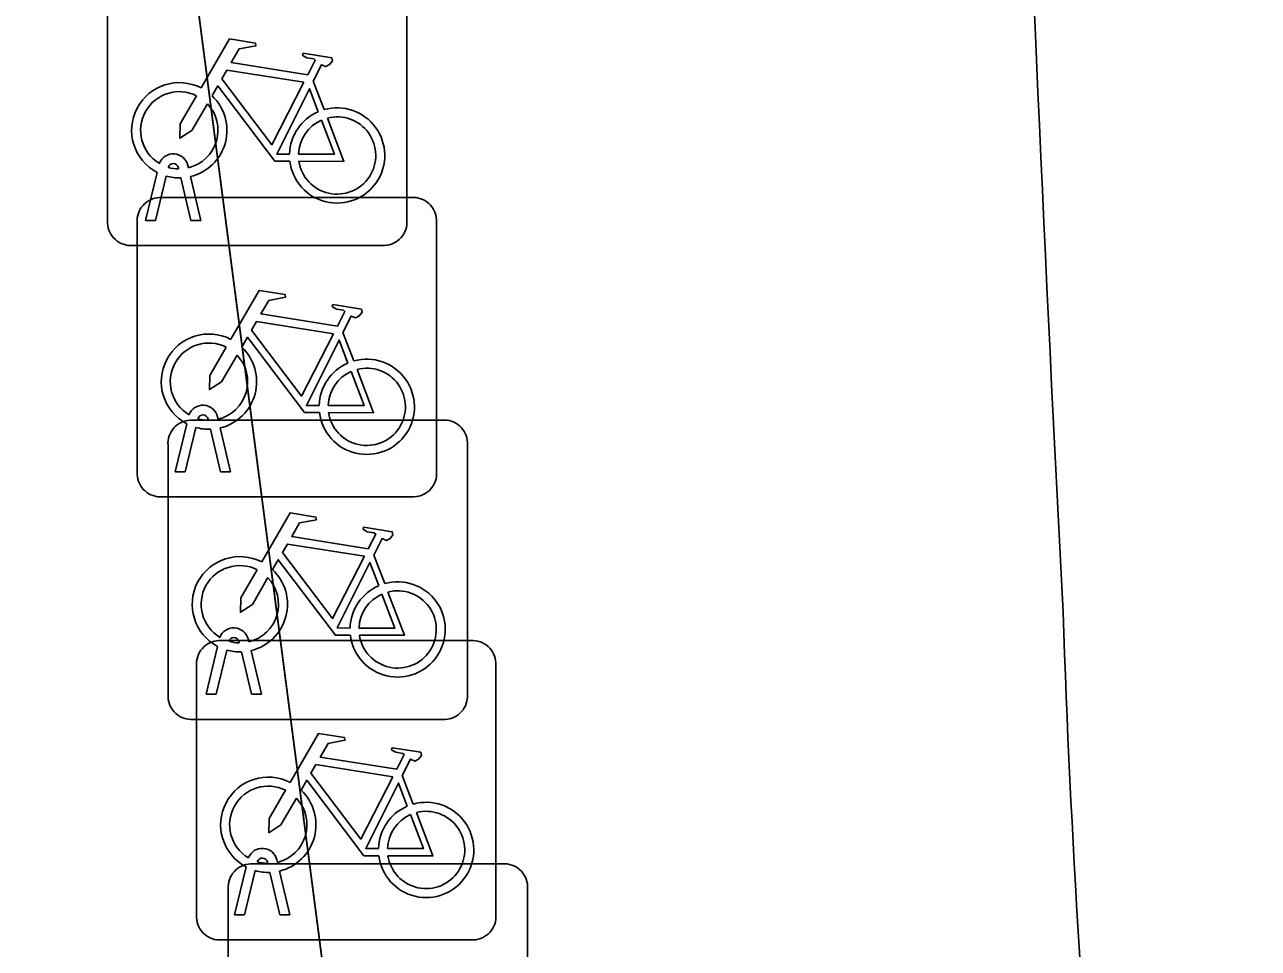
# Model space of a CAD drawing. Extents: x 161084 to 161928, y 385354 to 386522.
# Drawn here: x 161207.886 to 161212.003, y 385706.936 to 385710.019 of the extents above; entities that cross this region are included whole.
import ezdxf

# ---------------------------------------------------------------- set-up
doc = ezdxf.new("R2010")
doc.units = 0
for name, color, linetype in [('IMGEO_Berm_groen', 7, 'Continuous'), ('IMGEO_Fietsenrek', 7, 'Continuous'), ('IMGEO_Fietspad_gesloten', 7, 'Continuous'), ('IMGEO_Voetpad_open', 7, 'Continuous')]:
    doc.layers.add(name, color=color, linetype=linetype)

msp = doc.modelspace()

# ---------------------------------------------------------------- linework, layer by layer
at = {"layer": 'IMGEO_Berm_groen'}
msp.add_lwpolyline([(161217.87, 385657.684), (161212.067, 385701.246), (161211.849, 385702.884), (161209.438, 385702.603), (161207.688, 385716.034), (161205.66, 385715.749)], dxfattribs=at)
at = {"layer": 'IMGEO_Fietsenrek'}
for p, q in [((161209.1615, 385710.2071), (161209.1615, 385709.3662)), ((161209.1615, 385709.3662), (161209.1615, 385710.2071)), ((161208.1625, 385709.3569), (161208.1625, 385710.1978)), ((161208.1625, 385710.1978), (161208.1625, 385709.3569)), ((161208.8492, 385709.8312), (161208.8855, 385709.736)), ((161208.4306, 385709.5494), (161208.4324, 385709.5415)), ((161208.2895, 385709.3663), (161208.3278, 385709.5263)), ((161208.3582, 385709.5141), (161208.3229, 385709.3663)), ((161208.3999, 385709.5379), (161208.3989, 385709.5422)), ((161208.441, 385709.3663), (161208.4071, 385709.508)), ((161208.4394, 385709.5123), (161208.4744, 385709.3663)), ((161208.3359, 385709.4425), (161209.1768, 385709.4425)), ((161209.1768, 385709.4425), (161208.3359, 385709.4425)), ((161208.2615, 385708.5179), (161208.2615, 385709.3588)), ((161208.2615, 385709.3588), (161208.2615, 385708.5179)), ((161208.3229, 385709.3663), (161208.2895, 385709.3663)), ((161208.4744, 385709.3663), (161208.441, 385709.3663)), ((161209.2605, 385709.3681), (161209.2605, 385708.5272)), ((161209.2605, 385708.5272), (161209.2605, 385709.3681)), ((161209.0871, 385709.2825), (161208.2462, 385709.2825)), ((161208.2462, 385709.2825), (161209.0871, 385709.2825)), ((161208.9482, 385708.9922), (161208.9845, 385708.897)), ((161208.3885, 385708.5273), (161208.4268, 385708.6873)), ((161208.4389, 385708.6995), (161209.2798, 385708.6995)), ((161209.2798, 385708.6995), (161208.4389, 385708.6995)), ((161208.4989, 385708.6989), (161208.4979, 385708.7032)), ((161208.5296, 385708.7104), (161208.5314, 385708.7025)), ((161208.4572, 385708.6751), (161208.4219, 385708.5273)), ((161208.54, 385708.5273), (161208.5061, 385708.669)), ((161208.5384, 385708.6733), (161208.5734, 385708.5273)), ((161208.3645, 385707.7749), (161208.3645, 385708.6158)), ((161208.3645, 385708.6158), (161208.3645, 385707.7749)), ((161209.3635, 385708.6251), (161209.3635, 385707.7842)), ((161209.3635, 385707.7842), (161209.3635, 385708.6251)), ((161208.4219, 385708.5273), (161208.3885, 385708.5273)), ((161208.5734, 385708.5273), (161208.54, 385708.5273)), ((161209.1861, 385708.4435), (161208.3452, 385708.4435)), ((161208.3452, 385708.4435), (161209.1861, 385708.4435)), ((161209.0512, 385708.2492), (161209.0875, 385708.154)), ((161208.4915, 385707.7843), (161208.5298, 385707.9443)), ((161208.5339, 385707.9635), (161209.3748, 385707.9635)), ((161209.3748, 385707.9635), (161208.5339, 385707.9635)), ((161208.6019, 385707.9559), (161208.6009, 385707.9602)), ((161208.6326, 385707.9674), (161208.6344, 385707.9595)), ((161208.5602, 385707.9321), (161208.5249, 385707.7843)), ((161208.643, 385707.7843), (161208.6091, 385707.926)), ((161208.6414, 385707.9303), (161208.6764, 385707.7843)), ((161208.4595, 385707.0389), (161208.4595, 385707.8798)), ((161208.4595, 385707.8798), (161208.4595, 385707.0389)), ((161209.4585, 385707.8891), (161209.4585, 385707.0482)), ((161209.4585, 385707.0482), (161209.4585, 385707.8891)), ((161208.5249, 385707.7843), (161208.4915, 385707.7843)), ((161208.6764, 385707.7843), (161208.643, 385707.7843)), ((161209.2891, 385707.7005), (161208.4482, 385707.7005)), ((161208.4482, 385707.7005), (161209.2891, 385707.7005)), ((161209.1462, 385707.5132), (161209.1825, 385707.418)), ((161208.5865, 385707.0483), (161208.6248, 385707.2083)), ((161208.6399, 385707.2185), (161209.4808, 385707.2185)), ((161209.4808, 385707.2185), (161208.6399, 385707.2185)), ((161208.6969, 385707.2199), (161208.6959, 385707.2242)), ((161208.7276, 385707.2314), (161208.7294, 385707.2235)), ((161208.6552, 385707.1961), (161208.6199, 385707.0483)), ((161208.738, 385707.0483), (161208.7041, 385707.19)), ((161208.7364, 385707.1943), (161208.7714, 385707.0483)), ((161208.5655, 385706.2939), (161208.5655, 385707.1348)), ((161208.5655, 385707.1348), (161208.5655, 385706.2939)), ((161209.5645, 385707.1441), (161209.5645, 385706.3032)), ((161209.5645, 385706.3032), (161209.5645, 385707.1441)), ((161208.6199, 385707.0483), (161208.5865, 385707.0483)), ((161208.7714, 385707.0483), (161208.738, 385707.0483)), ((161209.3841, 385706.9645), (161208.5432, 385706.9645)), ((161208.5432, 385706.9645), (161209.3841, 385706.9645))]:
    msp.add_line(p, q, dxfattribs=at)
for points in [[(161208.4751, 385709.8082), (161208.5698, 385709.9717), (161208.656, 385709.9579), (161208.6577, 385709.9492), (161208.6016, 385709.9383), (161208.5754, 385709.893), (161208.8306, 385709.8522)], [(161208.8306, 385709.8522), (161208.8556, 385709.901), (161208.8505, 385709.905), (161208.8273, 385709.9087), (161208.8146, 385709.9162), (161208.8136, 385709.9193), (161208.8158, 385709.9239), (161208.9106, 385709.9088), (161208.9129, 385709.8985), (161208.9035, 385709.8861), (161208.8911, 385709.8797), (161208.8766, 385709.8859), (161208.8492, 385709.8312)], [(161208.8177, 385709.827), (161208.5609, 385709.868), (161208.5442, 385709.8392), (161208.7112, 385709.6189), (161208.8177, 385709.827)], [(161208.7708, 385709.5635), (161208.7211, 385709.5636), (161208.5304, 385709.8153), (161208.5114, 385709.7825)], [(161208.8657, 385709.729), (161208.8364, 385709.8058), (161208.727, 385709.5877), (161208.7697, 385709.5876)], [(161208.4958, 385709.7557), (161208.4442, 385709.6665), (161208.4043, 385709.6405), (161208.4055, 385709.688), (161208.46, 385709.7822)], [(161208.8962, 385709.7078), (161208.9512, 385709.5632), (161208.8011, 385709.5635)], [(161208.7997, 385709.5875), (161208.9196, 385709.5873), (161208.8764, 385709.7009)], [(161208.5741, 385708.9692), (161208.6688, 385709.1327), (161208.755, 385709.1189), (161208.7567, 385709.1102), (161208.7006, 385709.0993), (161208.6744, 385709.054), (161208.9296, 385709.0132)], [(161208.9296, 385709.0132), (161208.9546, 385709.062), (161208.9495, 385709.066), (161208.9263, 385709.0697), (161208.9136, 385709.0772), (161208.9126, 385709.0803), (161208.9148, 385709.0849), (161209.0096, 385709.0698), (161209.0119, 385709.0595), (161209.0025, 385709.0471), (161208.9901, 385709.0407), (161208.9756, 385709.0469), (161208.9482, 385708.9922)], [(161208.9167, 385708.988), (161208.6599, 385709.029), (161208.6432, 385709.0002), (161208.8102, 385708.7799), (161208.9167, 385708.988)], [(161208.8698, 385708.7245), (161208.8201, 385708.7246), (161208.6294, 385708.9763), (161208.6104, 385708.9435)], [(161208.9647, 385708.89), (161208.9354, 385708.9668), (161208.826, 385708.7487), (161208.8687, 385708.7486)], [(161208.5948, 385708.9167), (161208.5432, 385708.8275), (161208.5033, 385708.8015), (161208.5045, 385708.849), (161208.559, 385708.9432)], [(161208.8987, 385708.7485), (161209.0186, 385708.7483), (161208.9754, 385708.8619)], [(161208.9952, 385708.8688), (161209.0502, 385708.7242), (161208.9001, 385708.7245)], [(161208.6771, 385708.2262), (161208.7718, 385708.3897), (161208.858, 385708.3759), (161208.8597, 385708.3672), (161208.8036, 385708.3563), (161208.7774, 385708.311), (161209.0326, 385708.2702)], [(161209.0326, 385708.2702), (161209.0576, 385708.319), (161209.0525, 385708.323), (161209.0293, 385708.3267), (161209.0166, 385708.3342), (161209.0156, 385708.3373), (161209.0178, 385708.3419), (161209.1126, 385708.3268), (161209.1149, 385708.3165), (161209.1055, 385708.3041), (161209.0931, 385708.2977), (161209.0786, 385708.3039), (161209.0512, 385708.2492)], [(161209.0197, 385708.245), (161208.7629, 385708.286), (161208.7462, 385708.2572), (161208.9132, 385708.0369), (161209.0197, 385708.245)], [(161208.9728, 385707.9815), (161208.9231, 385707.9816), (161208.7324, 385708.2333), (161208.7134, 385708.2005)], [(161208.6978, 385708.1737), (161208.6462, 385708.0845), (161208.6063, 385708.0585), (161208.6075, 385708.106), (161208.662, 385708.2002)], [(161209.0677, 385708.147), (161209.0384, 385708.2238), (161208.929, 385708.0057), (161208.9717, 385708.0056)], [(161209.0017, 385708.0055), (161209.1216, 385708.0053), (161209.0784, 385708.1189)], [(161209.0982, 385708.1258), (161209.1532, 385707.9812), (161209.0031, 385707.9815)], [(161208.7721, 385707.4902), (161208.8668, 385707.6537), (161208.953, 385707.6399), (161208.9547, 385707.6312), (161208.8986, 385707.6203), (161208.8724, 385707.575), (161209.1276, 385707.5342)], [(161209.1276, 385707.5342), (161209.1526, 385707.583), (161209.1475, 385707.587), (161209.1243, 385707.5907), (161209.1116, 385707.5982), (161209.1106, 385707.6013), (161209.1128, 385707.6059), (161209.2076, 385707.5908), (161209.2099, 385707.5805), (161209.2005, 385707.5681), (161209.1881, 385707.5617), (161209.1736, 385707.5679), (161209.1462, 385707.5132)], [(161209.1147, 385707.509), (161208.8579, 385707.55), (161208.8412, 385707.5212), (161209.0082, 385707.3009), (161209.1147, 385707.509)], [(161209.0678, 385707.2455), (161209.0181, 385707.2456), (161208.8274, 385707.4973), (161208.8084, 385707.4645)], [(161209.1627, 385707.411), (161209.1334, 385707.4878), (161209.024, 385707.2697), (161209.0667, 385707.2696)], [(161208.7928, 385707.4377), (161208.7412, 385707.3485), (161208.7013, 385707.3225), (161208.7025, 385707.37), (161208.757, 385707.4642)], [(161209.0967, 385707.2695), (161209.2166, 385707.2693), (161209.1734, 385707.3829)], [(161209.1932, 385707.3898), (161209.2482, 385707.2452), (161209.0981, 385707.2455)]]:
    msp.add_lwpolyline(points, dxfattribs=at)
for centre, radius, start, end in [((161208.4021, 385709.6669), 0.159, 62.6766, 242.1369), ((161208.4021, 385709.6669), 0.129, 63.3192, 238.903), ((161208.4021, 385709.6669), 0.129, 283.6043, 43.4302), ((161208.4021, 385709.6669), 0.159, 283.5766, 46.6042), ((161208.9287, 385709.5829), 0.159, 113.3408, 178.3217), ((161208.9287, 385709.5829), 0.159, 187.0065, 105.7708), ((161208.9287, 385709.5829), 0.129, 188.6715, 104.5883), ((161208.9287, 385709.5829), 0.129, 113.923, 177.9556), ((161208.3819, 385709.5383), 0.0499, 12.8025, 158.6934), ((161208.3819, 385709.5383), 0.0174, 12.8025, 163.4502), ((161208.4021, 385709.6669), 0.129, 253.415, 269.0204), ((161208.4021, 385709.6669), 0.159, 253.9967, 271.7867), ((161208.3392, 385709.3646), 0.0779, 92.4484, 184.2845), ((161208.3392, 385709.3646), 0.0779, 92.4484, 184.2845), ((161209.1826, 385709.3648), 0.0779, 2.4484, 94.2845), ((161209.1826, 385709.3648), 0.0779, 2.4484, 94.2845), ((161208.2404, 385709.3602), 0.0779, 182.4484, 274.2845), ((161208.2404, 385709.3602), 0.0779, 182.4484, 274.2845), ((161209.0838, 385709.3604), 0.0779, 272.4484, 4.2845), ((161209.0838, 385709.3604), 0.0779, 272.4484, 4.2845), ((161208.5011, 385708.8279), 0.159, 62.6766, 242.1369), ((161208.5011, 385708.8279), 0.129, 63.3192, 238.903), ((161208.5011, 385708.8279), 0.159, 283.5766, 46.6042), ((161208.5011, 385708.8279), 0.129, 283.6043, 43.4302), ((161209.0277, 385708.7439), 0.159, 113.3408, 178.3217), ((161209.0277, 385708.7439), 0.159, 187.0065, 105.7708), ((161209.0277, 385708.7439), 0.129, 113.923, 177.9556), ((161209.0277, 385708.7439), 0.129, 188.6715, 104.5883), ((161208.4809, 385708.6993), 0.0499, 12.8025, 158.6934), ((161208.4422, 385708.6216), 0.0779, 92.4484, 184.2845), ((161208.4422, 385708.6216), 0.0779, 92.4484, 184.2845), ((161208.4809, 385708.6993), 0.0174, 12.8025, 163.4502), ((161208.5011, 385708.8279), 0.129, 253.415, 269.0204), ((161209.2856, 385708.6218), 0.0779, 2.4484, 94.2845), ((161209.2856, 385708.6218), 0.0779, 2.4484, 94.2845), ((161208.5011, 385708.8279), 0.159, 253.9967, 271.7867), ((161208.3394, 385708.5212), 0.0779, 182.4484, 274.2845), ((161208.3394, 385708.5212), 0.0779, 182.4484, 274.2845), ((161209.1828, 385708.5214), 0.0779, 272.4484, 4.2845), ((161209.1828, 385708.5214), 0.0779, 272.4484, 4.2845), ((161208.6041, 385708.0849), 0.159, 62.6766, 242.1369), ((161208.6041, 385708.0849), 0.129, 63.3192, 238.903), ((161208.6041, 385708.0849), 0.159, 283.5766, 46.6042), ((161208.6041, 385708.0849), 0.129, 283.6043, 43.4302), ((161209.1307, 385708.0009), 0.159, 113.3408, 178.3217), ((161209.1307, 385708.0009), 0.159, 187.0065, 105.7708), ((161209.1307, 385708.0009), 0.129, 113.923, 177.9556), ((161209.1307, 385708.0009), 0.129, 188.6715, 104.5883), ((161208.5839, 385707.9563), 0.0499, 12.8025, 158.6934), ((161208.5372, 385707.8856), 0.0779, 92.4484, 184.2845), ((161208.5372, 385707.8856), 0.0779, 92.4484, 184.2845), ((161208.5839, 385707.9563), 0.0174, 12.8025, 163.4502), ((161208.6041, 385708.0849), 0.129, 253.415, 269.0204), ((161209.3806, 385707.8858), 0.0779, 2.4484, 94.2845), ((161209.3806, 385707.8858), 0.0779, 2.4484, 94.2845), ((161208.6041, 385708.0849), 0.159, 253.9967, 271.7867), ((161208.4424, 385707.7782), 0.0779, 182.4484, 274.2845), ((161208.4424, 385707.7782), 0.0779, 182.4484, 274.2845), ((161209.2858, 385707.7784), 0.0779, 272.4484, 4.2845), ((161209.2858, 385707.7784), 0.0779, 272.4484, 4.2845), ((161208.6991, 385707.3489), 0.159, 62.6766, 242.1369), ((161208.6991, 385707.3489), 0.129, 63.3192, 238.903), ((161208.6991, 385707.3489), 0.159, 283.5766, 46.6042), ((161208.6991, 385707.3489), 0.129, 283.6043, 43.4302), ((161209.2257, 385707.2649), 0.159, 113.3408, 178.3217), ((161209.2257, 385707.2649), 0.159, 187.0065, 105.7708), ((161209.2257, 385707.2649), 0.129, 113.923, 177.9556), ((161209.2257, 385707.2649), 0.129, 188.6715, 104.5883), ((161208.6789, 385707.2203), 0.0499, 12.8025, 158.6934), ((161208.6789, 385707.2203), 0.0174, 12.8025, 163.4502), ((161208.6432, 385707.1406), 0.0779, 92.4484, 184.2845), ((161208.6432, 385707.1406), 0.0779, 92.4484, 184.2845), ((161208.6991, 385707.3489), 0.129, 253.415, 269.0204), ((161209.4866, 385707.1408), 0.0779, 2.4484, 94.2845), ((161209.4866, 385707.1408), 0.0779, 2.4484, 94.2845), ((161208.6991, 385707.3489), 0.159, 253.9967, 271.7867), ((161208.5374, 385707.0422), 0.0779, 182.4484, 274.2845), ((161208.5374, 385707.0422), 0.0779, 182.4484, 274.2845), ((161209.3808, 385707.0424), 0.0779, 272.4484, 4.2845), ((161209.3808, 385707.0424), 0.0779, 272.4484, 4.2845)]:
    msp.add_arc(centre, radius, start, end, dxfattribs=at)
at = {"layer": 'IMGEO_Fietspad_gesloten'}
for centre, radius, start, end in [((161482.9964, 385722.0162), 272.0038, 181.477016, 182.941483), ((161251.3459, 385709.4268), 40.0183, 181.96012, 185.1638)]:
    msp.add_arc(centre, radius, start, end, dxfattribs=at)
at = {"layer": 'IMGEO_Voetpad_open'}
msp.add_lwpolyline([(161205.66, 385715.749), (161207.688, 385716.034), (161209.438, 385702.603), (161211.849, 385702.884), (161211.781, 385703.396), (161211.64, 385704.461)], dxfattribs=at)
for centre, radius, start, end in [((161482.9964, 385722.0162), 272.0038, 181.477016, 182.941483), ((161251.3459, 385709.4268), 40.0183, 181.96012, 185.1638)]:
    msp.add_arc(centre, radius, start, end, dxfattribs=at)

doc.saveas('drawing.dxf')
